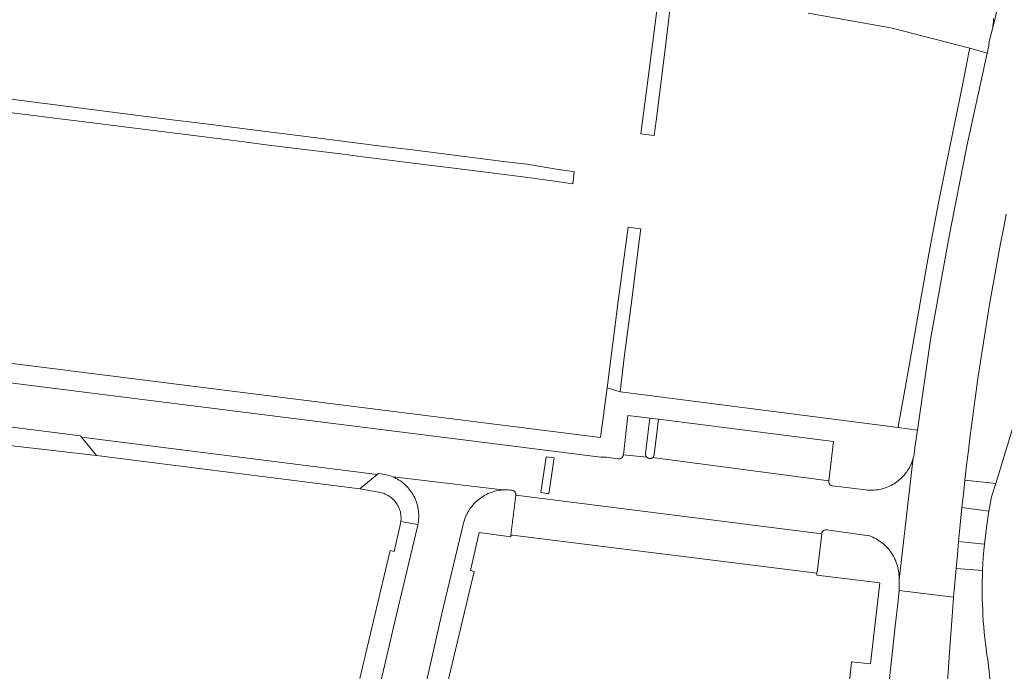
# Model space of a CAD drawing. Extents: x 146402 to 164798, y 455483 to 464134.
# Tile 414 of 575: x 157814 to 157926, y 461683 to 461758. Entities that reach past the tile are written whole.
import ezdxf

# ---------------------------------------------------------------- set-up
doc = ezdxf.new("R2010")
doc.units = 0
doc.header["$LTSCALE"] = 0.2
for name, color, linetype, lineweight in [('B-XX-VH-VERHARDING_ASFALT-GV', 252, 'CONTINUOUS', 18), ('B-XX-VH-VERHARDING_BETONSTRAATSTEEN-GV', 252, 'CONTINUOUS', 18), ('B-XX-VH-VERHARDING_TEGEL-GV', 252, 'CONTINUOUS', 18)]:
    doc.layers.add(name, color=color, linetype=linetype, lineweight=lineweight)

msp = doc.modelspace()

# ---------------------------------------------------------------- linework, layer by layer
at = {"layer": 'B-XX-VH-VERHARDING_ASFALT-GV'}
for points in [[(157928.638, 461770.954), (157925.093, 461756.462), (157924.728, 461755.017), (157924.677, 461754.521), (157924.497, 461753.693), (157922.174, 461743.003), (157920.143, 461732.695), (157918.002, 461720.879), (157916.515, 461710.482), (157916.234, 461708.514), (157916.172, 461707.992), (157916.161, 461707.903), (157916.129, 461707.706), (157916.09, 461707.51), (157916.043, 461707.316), (157914.407, 461693.336), (157914.438, 461692.129), (157920.657, 461691.353), (157920.691, 461691.731), (157920.953, 461694.646), (157921.086, 461696.18), (157921.225, 461697.713), (157921.413, 461699.674), (157921.611, 461701.634), (157921.777, 461703.198), (157921.949, 461704.761), (157922.145, 461706.463), (157922.348, 461708.164), (157922.56, 461709.864), (157922.779, 461711.563), (157923.007, 461713.261), (157923.242, 461714.958), (157923.485, 461716.653), (157923.736, 461718.348), (157923.995, 461720.041), (157924.262, 461721.733), (157924.537, 461723.424), (157924.82, 461725.114), (157925.111, 461726.802), (157925.409, 461728.489), (157925.716, 461730.174), (157926.03, 461731.859), (157926.352, 461733.541), (157926.682, 461735.222)], [(157927.379, 461710.52), (157925.484, 461704.369), (157925.01, 461702.829), (157924.85, 461702.022), (157924.703, 461701.213), (157924.412, 461699.33), (157924.189, 461697.438), (157924.061, 461695.931), (157923.977, 461694.421), (157923.954, 461693.774), (157923.94, 461693.127), (157923.933, 461692.48), (157923.934, 461691.832), (157923.944, 461691.185), (157923.961, 461690.538), (157923.986, 461689.891), (157924.02, 461689.245), (157924.061, 461688.599), (157924.111, 461687.953), (157924.168, 461687.308), (157924.233, 461686.665), (157924.306, 461686.021), (157924.387, 461685.378), (157924.476, 461684.738), (157924.558, 461684.196), (157927.096, 461660.993)]]:
    msp.add_lwpolyline(points, dxfattribs=at)
msp.add_lwpolyline([(157920.657, 461691.353), (157914.438, 461692.129), (157914.297, 461690.937), (157913.986, 461688.016), (157913.138, 461680.221), (157912.503, 461674.141), (157911.831, 461668.304), (157911.723, 461667.084), (157919.025, 461666.242), (157919.108, 461667.45), (157919.505, 461674.675), (157920.059, 461683.314), (157920.222, 461685.59), (157920.552, 461690.185), (157920.56, 461690.271)], close=True, dxfattribs=at)
at = {"layer": 'B-XX-VH-VERHARDING_BETONSTRAATSTEEN-GV'}
for points in [[(157925.221, 461757.65), (157925.219, 461757.451), (157925.21, 461757.251), (157925.193, 461757.052), (157925.167, 461756.854), (157925.134, 461756.657), (157925.093, 461756.462), (157928.638, 461770.954)], [(157810.446, 461711.116), (157820.689, 461709.819), (157820.802, 461709.681), (157854.65, 461705.411), (157854.79, 461705.528), (157855.096, 461705.485), (157855.129, 461705.481), (157855.324, 461705.455), (157855.518, 461705.42), (157855.711, 461705.378), (157855.901, 461705.328), (157856.089, 461705.27), (157856.275, 461705.204), (157856.458, 461705.131), (157856.486, 461705.12), (157869.029, 461703.63), (157869.104, 461703.635), (157869.304, 461703.643), (157869.504, 461703.643), (157869.704, 461703.635), (157869.903, 461703.62), (157870.102, 461703.596), (157870.133, 461703.591), (157870.194, 461703.575), (157870.253, 461703.551), (157870.308, 461703.52), (157870.359, 461703.482), (157870.405, 461703.438), (157870.445, 461703.389), (157870.479, 461703.335), (157870.505, 461703.277), (157870.524, 461703.216), (157870.535, 461703.154), (157870.539, 461703.09), (157870.534, 461703.027), (157905.566, 461698.619), (157905.573, 461698.667), (157905.589, 461698.727), (157905.612, 461698.786), (157905.643, 461698.84), (157905.68, 461698.891), (157905.723, 461698.936), (157905.772, 461698.975), (157905.826, 461699.008), (157905.883, 461699.034), (157905.943, 461699.052), (157906.005, 461699.063), (157906.067, 461699.065), (157906.13, 461699.06), (157910.995, 461698.38), (157911.051, 461698.36), (157911.24, 461698.287), (157911.425, 461698.207), (157911.607, 461698.12), (157911.786, 461698.025), (157911.96, 461697.924), (157912.131, 461697.815), (157912.297, 461697.7), (157912.458, 461697.578), (157912.615, 461697.451), (157912.766, 461697.317), (157912.912, 461697.177), (157913.052, 461697.031), (157913.187, 461696.881), (157913.315, 461696.724), (157913.437, 461696.563), (157913.552, 461696.398), (157913.661, 461696.227), (157913.763, 461696.053), (157913.859, 461695.875), (157913.946, 461695.693), (157914.027, 461695.507), (157914.1, 461695.319), (157914.166, 461695.128), (157914.224, 461694.935), (157914.275, 461694.739), (157914.317, 461694.541), (157914.352, 461694.342), (157914.379, 461694.142), (157914.398, 461693.941), (157914.409, 461693.739), (157914.412, 461693.537), (157914.407, 461693.336), (157916.043, 461707.316), (157915.989, 461707.124), (157915.926, 461706.935), (157915.857, 461706.748), (157915.779, 461706.564), (157915.695, 461706.383), (157915.603, 461706.206), (157915.504, 461706.032), (157915.398, 461705.863), (157915.286, 461705.698), (157915.167, 461705.538), (157915.042, 461705.382), (157914.911, 461705.232), (157914.773, 461705.087), (157914.63, 461704.948), (157914.482, 461704.815), (157914.328, 461704.687), (157914.17, 461704.566), (157914.006, 461704.451), (157913.839, 461704.343), (157913.667, 461704.242), (157913.491, 461704.148), (157913.311, 461704.061), (157913.128, 461703.981), (157912.942, 461703.909), (157912.754, 461703.844), (157912.563, 461703.786), (157912.369, 461703.737), (157912.174, 461703.695), (157911.977, 461703.661), (157911.78, 461703.635), (157911.581, 461703.617), (157911.381, 461703.607), (157911.182, 461703.604), (157910.983, 461703.61), (157910.783, 461703.624), (157910.585, 461703.646), (157906.807, 461704.106), (157906.755, 461704.114), (157906.694, 461704.131), (157906.636, 461704.155), (157906.581, 461704.186), (157906.53, 461704.224), (157906.485, 461704.268), (157906.446, 461704.318), (157906.413, 461704.372), (157906.387, 461704.43), (157906.369, 461704.49), (157906.358, 461704.553), (157906.356, 461704.616), (157906.361, 461704.679), (157886.189, 461707.341), (157886.182, 461707.336), (157886.175, 461707.331), (157886.168, 461707.326), (157886.161, 461707.321), (157886.153, 461707.316), (157886.146, 461707.312), (157886.138, 461707.307), (157886.131, 461707.303), (157886.123, 461707.299), (157886.115, 461707.295), (157886.108, 461707.291), (157886.1, 461707.287), (157886.092, 461707.284), (157886.084, 461707.28), (157886.076, 461707.277), (157886.068, 461707.273), (157886.06, 461707.27), (157886.052, 461707.267), (157886.043, 461707.265), (157886.035, 461707.262), (157886.027, 461707.26), (157886.018, 461707.257), (157886.01, 461707.255), (157886.002, 461707.253), (157885.993, 461707.251), (157885.985, 461707.249), (157885.976, 461707.248), (157885.967, 461707.246), (157885.959, 461707.245), (157885.95, 461707.244), (157885.942, 461707.243), (157885.933, 461707.242), (157885.924, 461707.241), (157885.916, 461707.241), (157885.907, 461707.24), (157885.898, 461707.24), (157885.889, 461707.24), (157885.881, 461707.24), (157885.872, 461707.24), (157885.863, 461707.24), (157885.855, 461707.241), (157885.846, 461707.242), (157885.842, 461707.242), (157885.837, 461707.242), (157885.829, 461707.243), (157885.82, 461707.245), (157885.812, 461707.246), (157885.803, 461707.247), (157885.794, 461707.249), (157885.786, 461707.251), (157885.777, 461707.252), (157885.769, 461707.254), (157885.761, 461707.257), (157885.752, 461707.259), (157885.744, 461707.261), (157885.736, 461707.264), (157885.727, 461707.267), (157885.719, 461707.27), (157885.711, 461707.273), (157885.703, 461707.276), (157885.695, 461707.279), (157885.687, 461707.282), (157885.679, 461707.286), (157885.671, 461707.29), (157885.663, 461707.294), (157885.655, 461707.298), (157885.648, 461707.302), (157885.64, 461707.306), (157885.633, 461707.31), (157885.625, 461707.315), (157885.618, 461707.32), (157885.611, 461707.324), (157885.604, 461707.329), (157885.597, 461707.334), (157885.589, 461707.34), (157885.583, 461707.345), (157885.576, 461707.35), (157885.569, 461707.356), (157885.563, 461707.361), (157885.556, 461707.367), (157885.549, 461707.373), (157885.543, 461707.379), (157885.537, 461707.385), (157885.531, 461707.391), (157885.525, 461707.398), (157885.519, 461707.404), (157882.851, 461707.649), (157882.846, 461707.62), (157882.828, 461707.556), (157882.803, 461707.494), (157882.77, 461707.436), (157882.731, 461707.382), (157882.685, 461707.333), (157882.634, 461707.29), (157882.579, 461707.253), (157882.519, 461707.224), (157882.456, 461707.201), (157882.391, 461707.187), (157882.325, 461707.18), (157882.258, 461707.181), (157880.892, 461707.381), (157880.268, 461707.389), (157794.105, 461718.253)], [(157859.912, 461679.977), (157862.081, 461689.489), (157864.549, 461699.819), (157864.59, 461699.976), (157864.647, 461700.167), (157864.712, 461700.357), (157864.784, 461700.543), (157864.863, 461700.727), (157864.95, 461700.907), (157865.045, 461701.083), (157865.146, 461701.256), (157865.253, 461701.424), (157865.368, 461701.588), (157865.489, 461701.747), (157865.616, 461701.902), (157865.75, 461702.051), (157865.889, 461702.194), (157866.034, 461702.332), (157866.184, 461702.464), (157866.339, 461702.59), (157866.5, 461702.71), (157866.665, 461702.823), (157866.834, 461702.93), (157867.007, 461703.029), (157867.185, 461703.122), (157867.365, 461703.207), (157867.55, 461703.285), (157867.737, 461703.356), (157867.927, 461703.419), (157868.119, 461703.475), (157868.313, 461703.522), (157868.509, 461703.562), (157868.706, 461703.594), (157868.905, 461703.619), (157869.029, 461703.63), (157856.486, 461705.12), (157856.638, 461705.051), (157856.815, 461704.963), (157856.988, 461704.869), (157857.157, 461704.767), (157857.321, 461704.659), (157857.481, 461704.544), (157857.636, 461704.422), (157857.786, 461704.295), (157857.931, 461704.161), (157858.071, 461704.022), (157858.204, 461703.877), (157858.332, 461703.727), (157858.453, 461703.572), (157858.568, 461703.412), (157858.677, 461703.247), (157858.778, 461703.078), (157858.873, 461702.905), (157858.96, 461702.729), (157859.041, 461702.549), (157859.114, 461702.366), (157859.179, 461702.18), (157859.237, 461701.992), (157859.288, 461701.801), (157859.33, 461701.609), (157859.365, 461701.415), (157859.391, 461701.22), (157859.41, 461701.023), (157859.421, 461700.827), (157859.424, 461700.63), (157859.418, 461700.433), (157859.405, 461700.236), (157859.384, 461700.04), (157859.355, 461699.845), (157859.323, 461699.676), (157859.318, 461699.652), (157859.273, 461699.46), (157856.709, 461688.726), (157854.965, 461681.19)]]:
    msp.add_lwpolyline(points, dxfattribs=at)
for points in [[(157885.863, 461711.86), (157883.366, 461712.168), (157882.851, 461707.649), (157885.519, 461707.404), (157885.513, 461707.411), (157885.508, 461707.417), (157885.502, 461707.424), (157885.497, 461707.431), (157885.491, 461707.438), (157885.486, 461707.444), (157885.481, 461707.452), (157885.476, 461707.459), (157885.471, 461707.466), (157885.467, 461707.473), (157885.462, 461707.481), (157885.458, 461707.488), (157885.453, 461707.496), (157885.449, 461707.503), (157885.445, 461707.511), (157885.441, 461707.519), (157885.438, 461707.527), (157885.434, 461707.535), (157885.43, 461707.543), (157885.427, 461707.551), (157885.424, 461707.559), (157885.421, 461707.567), (157885.418, 461707.575), (157885.415, 461707.583), (157885.413, 461707.592), (157885.41, 461707.6), (157885.408, 461707.608), (157885.405, 461707.617), (157885.403, 461707.625), (157885.402, 461707.634), (157885.4, 461707.642), (157885.398, 461707.651), (157885.397, 461707.659), (157885.396, 461707.668), (157885.394, 461707.677), (157885.393, 461707.685), (157885.392, 461707.694), (157885.392, 461707.703), (157885.391, 461707.711), (157885.391, 461707.72), (157885.391, 461707.729), (157885.391, 461707.738), (157885.391, 461707.746), (157885.391, 461707.755), (157885.391, 461707.764), (157885.392, 461707.772), (157885.392, 461707.781), (157885.393, 461707.79), (157885.394, 461707.798), (157885.395, 461707.807), (157885.397, 461707.815), (157885.398, 461707.824)], [(157886.857, 461711.738), (157885.863, 461711.86), (157885.398, 461707.824), (157885.397, 461707.815), (157885.395, 461707.807), (157885.394, 461707.798), (157885.393, 461707.79), (157885.392, 461707.781), (157885.392, 461707.772), (157885.391, 461707.764), (157885.391, 461707.755), (157885.391, 461707.746), (157885.391, 461707.738), (157885.391, 461707.729), (157885.391, 461707.72), (157885.391, 461707.711), (157885.392, 461707.703), (157885.392, 461707.694), (157885.393, 461707.685), (157885.394, 461707.677), (157885.396, 461707.668), (157885.397, 461707.659), (157885.398, 461707.651), (157885.4, 461707.642), (157885.402, 461707.634), (157885.403, 461707.625), (157885.405, 461707.617), (157885.408, 461707.608), (157885.41, 461707.6), (157885.413, 461707.592), (157885.415, 461707.583), (157885.418, 461707.575), (157885.421, 461707.567), (157885.424, 461707.559), (157885.427, 461707.551), (157885.43, 461707.543), (157885.434, 461707.535), (157885.438, 461707.527), (157885.441, 461707.519), (157885.445, 461707.511), (157885.449, 461707.503), (157885.453, 461707.496), (157885.458, 461707.488), (157885.462, 461707.481), (157885.467, 461707.473), (157885.471, 461707.466), (157885.476, 461707.459), (157885.481, 461707.452), (157885.486, 461707.444), (157885.491, 461707.438), (157885.497, 461707.431), (157885.502, 461707.424), (157885.508, 461707.417), (157885.513, 461707.411), (157885.519, 461707.404), (157885.525, 461707.398), (157885.531, 461707.391), (157885.537, 461707.385), (157885.543, 461707.379), (157885.549, 461707.373), (157885.556, 461707.367), (157885.563, 461707.361), (157885.569, 461707.356), (157885.576, 461707.35), (157885.583, 461707.345), (157885.589, 461707.34), (157885.597, 461707.334), (157885.604, 461707.329), (157885.611, 461707.324), (157885.618, 461707.32), (157885.625, 461707.315), (157885.633, 461707.31), (157885.64, 461707.306), (157885.648, 461707.302), (157885.655, 461707.298), (157885.663, 461707.294), (157885.671, 461707.29), (157885.679, 461707.286), (157885.687, 461707.282), (157885.695, 461707.279), (157885.703, 461707.276), (157885.711, 461707.273), (157885.719, 461707.27), (157885.727, 461707.267), (157885.736, 461707.264), (157885.744, 461707.261), (157885.752, 461707.259), (157885.761, 461707.257), (157885.769, 461707.254), (157885.777, 461707.252), (157885.786, 461707.251), (157885.794, 461707.249), (157885.803, 461707.247), (157885.812, 461707.246), (157885.82, 461707.245), (157885.829, 461707.243), (157885.837, 461707.242), (157885.842, 461707.242), (157885.846, 461707.242), (157885.855, 461707.241), (157885.863, 461707.24), (157885.872, 461707.24), (157885.881, 461707.24), (157885.889, 461707.24), (157885.898, 461707.24), (157885.907, 461707.24), (157885.916, 461707.241), (157885.924, 461707.241), (157885.933, 461707.242), (157885.942, 461707.243), (157885.95, 461707.244), (157885.959, 461707.245), (157885.967, 461707.246), (157885.976, 461707.248), (157885.985, 461707.249), (157885.993, 461707.251), (157886.002, 461707.253), (157886.01, 461707.255), (157886.018, 461707.257), (157886.027, 461707.26), (157886.035, 461707.262), (157886.043, 461707.265), (157886.052, 461707.267), (157886.06, 461707.27), (157886.068, 461707.273), (157886.076, 461707.277), (157886.084, 461707.28), (157886.092, 461707.284), (157886.1, 461707.287), (157886.108, 461707.291), (157886.115, 461707.295), (157886.123, 461707.299), (157886.131, 461707.303), (157886.138, 461707.307), (157886.146, 461707.312), (157886.153, 461707.316), (157886.161, 461707.321), (157886.168, 461707.326), (157886.175, 461707.331), (157886.182, 461707.336), (157886.189, 461707.341), (157886.196, 461707.346), (157886.203, 461707.352), (157886.209, 461707.357), (157886.216, 461707.363), (157886.222, 461707.368), (157886.228, 461707.374), (157886.234, 461707.38), (157886.24, 461707.386), (157886.247, 461707.392), (157886.252, 461707.398), (157886.258, 461707.404), (157886.264, 461707.411), (157886.269, 461707.417), (157886.275, 461707.424), (157886.28, 461707.43), (157886.285, 461707.437), (157886.291, 461707.444), (157886.295, 461707.451), (157886.3, 461707.458), (157886.305, 461707.465), (157886.31, 461707.472), (157886.314, 461707.479), (157886.319, 461707.487), (157886.323, 461707.494), (157886.327, 461707.501), (157886.331, 461707.509), (157886.335, 461707.517), (157886.338, 461707.524), (157886.342, 461707.532), (157886.345, 461707.54), (157886.349, 461707.548), (157886.352, 461707.556), (157886.355, 461707.563), (157886.358, 461707.572), (157886.361, 461707.58), (157886.363, 461707.588), (157886.366, 461707.596), (157886.368, 461707.604), (157886.37, 461707.612), (157886.372, 461707.621), (157886.374, 461707.629), (157886.376, 461707.637), (157886.378, 461707.646), (157886.379, 461707.654)], [(157906.906, 461709.201), (157886.857, 461711.738), (157886.379, 461707.654), (157886.378, 461707.646), (157886.376, 461707.637), (157886.374, 461707.629), (157886.372, 461707.621), (157886.37, 461707.612), (157886.368, 461707.604), (157886.366, 461707.596), (157886.363, 461707.588), (157886.361, 461707.58), (157886.358, 461707.572), (157886.355, 461707.563), (157886.352, 461707.556), (157886.349, 461707.548), (157886.345, 461707.54), (157886.342, 461707.532), (157886.338, 461707.524), (157886.335, 461707.517), (157886.331, 461707.509), (157886.327, 461707.501), (157886.323, 461707.494), (157886.319, 461707.487), (157886.314, 461707.479), (157886.31, 461707.472), (157886.305, 461707.465), (157886.3, 461707.458), (157886.295, 461707.451), (157886.291, 461707.444), (157886.285, 461707.437), (157886.28, 461707.43), (157886.275, 461707.424), (157886.269, 461707.417), (157886.264, 461707.411), (157886.258, 461707.404), (157886.252, 461707.398), (157886.247, 461707.392), (157886.24, 461707.386), (157886.234, 461707.38), (157886.228, 461707.374), (157886.222, 461707.368), (157886.216, 461707.363), (157886.209, 461707.357), (157886.203, 461707.352), (157886.196, 461707.346), (157886.189, 461707.341), (157906.361, 461704.679)], [(157854.65, 461705.411), (157820.802, 461709.681), (157822.513, 461707.596), (157852.687, 461703.765)], [(157873.411, 461703.337), (157874.007, 461707.435), (157874.91, 461707.303), (157874.313, 461703.206)], [(157874.91, 461707.303), (157874.007, 461707.435), (157873.411, 461703.337), (157874.313, 461703.206)], [(157855.096, 461705.485), (157854.79, 461705.528), (157854.65, 461705.411), (157852.687, 461703.765), (157854.855, 461703.362), (157855.007, 461703.335), (157855.158, 461703.301), (157855.306, 461703.259), (157855.452, 461703.209), (157855.596, 461703.152), (157855.736, 461703.087), (157855.873, 461703.016), (157856.006, 461702.937), (157856.134, 461702.851), (157856.258, 461702.759), (157856.377, 461702.661), (157856.491, 461702.557), (157856.599, 461702.446), (157856.701, 461702.331), (157856.798, 461702.21), (157856.888, 461702.085), (157856.971, 461701.955), (157857.047, 461701.82), (157857.117, 461701.682), (157857.179, 461701.541), (157857.233, 461701.397), (157857.28, 461701.25), (157857.32, 461701.1), (157857.352, 461700.949), (157857.375, 461700.797), (157857.391, 461700.643), (157857.399, 461700.489), (157857.399, 461700.334), (157857.391, 461700.18), (157857.375, 461700.027), (157857.372, 461700.002), (157859.323, 461699.676), (157859.355, 461699.845), (157859.384, 461700.04), (157859.405, 461700.236), (157859.418, 461700.433), (157859.424, 461700.63), (157859.421, 461700.827), (157859.41, 461701.023), (157859.391, 461701.22), (157859.365, 461701.415), (157859.33, 461701.609), (157859.288, 461701.801), (157859.237, 461701.992), (157859.179, 461702.18), (157859.114, 461702.366), (157859.041, 461702.549), (157858.96, 461702.729), (157858.873, 461702.905), (157858.778, 461703.078), (157858.677, 461703.247), (157858.568, 461703.412), (157858.453, 461703.572), (157858.332, 461703.727), (157858.204, 461703.877), (157858.071, 461704.022), (157857.931, 461704.161), (157857.786, 461704.295), (157857.636, 461704.422), (157857.481, 461704.544), (157857.321, 461704.659), (157857.157, 461704.767), (157856.988, 461704.869), (157856.815, 461704.963), (157856.638, 461705.051), (157856.486, 461705.12), (157856.458, 461705.131), (157856.275, 461705.204), (157856.089, 461705.27), (157855.901, 461705.328), (157855.711, 461705.378), (157855.518, 461705.42), (157855.324, 461705.455), (157855.129, 461705.481)], [(157905.566, 461698.619), (157870.534, 461703.027), (157869.974, 461698.469), (157870.17, 461698.444), (157905.007, 461694.085), (157905.057, 461694.495)], [(157924.703, 461701.213), (157921.611, 461701.634), (157921.413, 461699.674), (157921.225, 461697.713), (157924.189, 461697.438), (157924.412, 461699.33)]]:
    msp.add_lwpolyline(points, close=True, dxfattribs=at)
at = {"layer": 'B-XX-VH-VERHARDING_TEGEL-GV'}
for points in [[(157888.719, 461762.541), (157887.201, 461762.79), (157886.972, 461760.953), (157885.803, 461751.743), (157884.859, 461744.433), (157886.365, 461744.227), (157886.605, 461745.933), (157887.6, 461753.833), (157888.143, 461758.281)], [(157924.497, 461753.693), (157922.52, 461754.265), (157922.387, 461753.748), (157921.82, 461750.793), (157921.055, 461747.04), (157919.889, 461741.265), (157918.919, 461736.545), (157917.803, 461730.683), (157916.967, 461725.936), (157915.943, 461720.038), (157915.111, 461715.283), (157914.388, 461711.313), (157914.32, 461710.782), (157916.515, 461710.482), (157918.002, 461720.879), (157920.143, 461732.695), (157922.174, 461743.003)], [(157884.85, 461733.569), (157883.382, 461733.74), (157882.271, 461725.253), (157880.982, 461715.322), (157882.482, 461714.884), (157882.946, 461718.81), (157883.696, 461724.521), (157884.689, 461732.425)], [(157820.689, 461709.819), (157810.446, 461711.116), (157810.018, 461708.991), (157810.084, 461708.993), (157810.203, 461708.994), (157822.513, 461707.596), (157820.802, 461709.681)], [(157925.484, 461704.369), (157921.949, 461704.761), (157921.777, 461703.198), (157921.611, 461701.634), (157924.703, 461701.213), (157924.85, 461702.022), (157925.01, 461702.829)], [(157924.189, 461697.438), (157921.225, 461697.713), (157921.086, 461696.18), (157920.953, 461694.646), (157923.977, 461694.421), (157924.061, 461695.931)]]:
    msp.add_lwpolyline(points, close=True, dxfattribs=at)
for points in [[(157904.017, 461758.244), (157913.489, 461756.59), (157922.52, 461754.265), (157924.497, 461753.693), (157924.677, 461754.521), (157924.728, 461755.017), (157925.093, 461756.462), (157925.134, 461756.657), (157925.167, 461756.854), (157925.193, 461757.052), (157925.21, 461757.251), (157925.219, 461757.451), (157925.221, 461757.65)], [(157810.111, 461747.191), (157818.012, 461746.206), (157820.845, 461745.853), (157828.743, 461744.864), (157831.531, 461744.5), (157839.433, 461743.516), (157842.241, 461743.147), (157850.152, 461742.199), (157853.012, 461741.802), (157860.913, 461740.8), (157863.73, 461740.447), (157871.633, 461739.463), (157875.231, 461738.961), (157877.063, 461738.705), (157877.228, 461740.068), (157875.407, 461740.362), (157871.804, 461740.943), (157868.826, 461741.319), (157865.847, 461741.694), (157861.691, 461742.219), (157858.716, 461742.588), (157855.737, 461742.958), (157851.566, 461743.487), (157848.59, 461743.87), (157845.615, 461744.254), (157841.304, 461744.762), (157838.328, 461745.151), (157835.352, 461745.54), (157831.201, 461746.04), (157828.223, 461746.416), (157825.245, 461746.792), (157821.067, 461747.336), (157818.088, 461747.715), (157815.111, 461748.093), (157810.95, 461748.62)], [(157794.105, 461718.253), (157880.268, 461707.389), (157880.892, 461707.381), (157882.258, 461707.181), (157882.325, 461707.18), (157882.391, 461707.187), (157882.456, 461707.201), (157882.519, 461707.224), (157882.579, 461707.253), (157882.634, 461707.29), (157882.685, 461707.333), (157882.731, 461707.382), (157882.77, 461707.436), (157882.803, 461707.494), (157882.828, 461707.556), (157882.846, 461707.62), (157882.851, 461707.649), (157883.366, 461712.168), (157885.863, 461711.86), (157886.857, 461711.738), (157906.906, 461709.201), (157906.361, 461704.679), (157906.356, 461704.616), (157906.358, 461704.553), (157906.369, 461704.49), (157906.387, 461704.43), (157906.413, 461704.372), (157906.446, 461704.318), (157906.485, 461704.268), (157906.53, 461704.224), (157906.581, 461704.186), (157906.636, 461704.155), (157906.694, 461704.131), (157906.755, 461704.114), (157906.807, 461704.106), (157910.585, 461703.646), (157910.783, 461703.624), (157910.983, 461703.61), (157911.182, 461703.604), (157911.381, 461703.607), (157911.581, 461703.617), (157911.78, 461703.635), (157911.977, 461703.661), (157912.174, 461703.695), (157912.369, 461703.737), (157912.563, 461703.786), (157912.754, 461703.844), (157912.942, 461703.909), (157913.128, 461703.981), (157913.311, 461704.061), (157913.491, 461704.148), (157913.667, 461704.242), (157913.839, 461704.343), (157914.006, 461704.451), (157914.17, 461704.566), (157914.328, 461704.687), (157914.482, 461704.815), (157914.63, 461704.948), (157914.773, 461705.087), (157914.911, 461705.232), (157915.042, 461705.382), (157915.167, 461705.538), (157915.286, 461705.698), (157915.398, 461705.863), (157915.504, 461706.032), (157915.603, 461706.206), (157915.695, 461706.383), (157915.779, 461706.564), (157915.857, 461706.748), (157915.926, 461706.935), (157915.989, 461707.124), (157916.043, 461707.316), (157916.09, 461707.51), (157916.129, 461707.706), (157916.161, 461707.903), (157916.172, 461707.992), (157916.234, 461708.514), (157916.515, 461710.482), (157914.32, 461710.782), (157885.493, 461714.504), (157882.5, 461714.882), (157882.482, 461714.884), (157880.982, 461715.322), (157880.231, 461709.633), (157793.451, 461720.548)], [(157862.28, 461679.699), (157865.765, 461694.295), (157865.333, 461694.404), (157866.358, 461698.774), (157869.949, 461698.268), (157869.974, 461698.469), (157870.534, 461703.027), (157870.539, 461703.09), (157870.535, 461703.154), (157870.524, 461703.216), (157870.505, 461703.277), (157870.479, 461703.335), (157870.445, 461703.389), (157870.405, 461703.438), (157870.359, 461703.482), (157870.308, 461703.52), (157870.253, 461703.551), (157870.194, 461703.575), (157870.133, 461703.591), (157870.102, 461703.596), (157869.903, 461703.62), (157869.704, 461703.635), (157869.504, 461703.643), (157869.304, 461703.643), (157869.104, 461703.635), (157869.029, 461703.63), (157868.905, 461703.619), (157868.706, 461703.594), (157868.509, 461703.562), (157868.313, 461703.522), (157868.119, 461703.475), (157867.927, 461703.419), (157867.737, 461703.356), (157867.55, 461703.285), (157867.365, 461703.207), (157867.185, 461703.122), (157867.007, 461703.029), (157866.834, 461702.93), (157866.665, 461702.823), (157866.5, 461702.71), (157866.339, 461702.59), (157866.184, 461702.464), (157866.034, 461702.332), (157865.889, 461702.194), (157865.75, 461702.051), (157865.616, 461701.902), (157865.489, 461701.747), (157865.368, 461701.588), (157865.253, 461701.424), (157865.146, 461701.256), (157865.045, 461701.083), (157864.95, 461700.907), (157864.863, 461700.727), (157864.784, 461700.543), (157864.712, 461700.357), (157864.647, 461700.167), (157864.59, 461699.976), (157864.549, 461699.819), (157862.081, 461689.489), (157859.912, 461679.977)], [(157854.965, 461681.19), (157856.709, 461688.726), (157859.273, 461699.46), (157859.318, 461699.652), (157859.323, 461699.676), (157857.372, 461700.002), (157857.351, 461699.874), (157857.336, 461699.798), (157856.62, 461696.584), (157856.16, 461696.695), (157856.103, 461696.556), (157852.669, 461682.016)], [(157913.138, 461680.221), (157913.986, 461688.016), (157914.297, 461690.937), (157914.438, 461692.129), (157914.407, 461693.336), (157914.412, 461693.537), (157914.409, 461693.739), (157914.398, 461693.941), (157914.379, 461694.142), (157914.352, 461694.342), (157914.317, 461694.541), (157914.275, 461694.739), (157914.224, 461694.935), (157914.166, 461695.128), (157914.1, 461695.319), (157914.027, 461695.507), (157913.946, 461695.693), (157913.859, 461695.875), (157913.763, 461696.053), (157913.661, 461696.227), (157913.552, 461696.398), (157913.437, 461696.563), (157913.315, 461696.724), (157913.187, 461696.881), (157913.052, 461697.031), (157912.912, 461697.177), (157912.766, 461697.317), (157912.615, 461697.451), (157912.458, 461697.578), (157912.297, 461697.7), (157912.131, 461697.815), (157911.96, 461697.924), (157911.786, 461698.025), (157911.607, 461698.12), (157911.425, 461698.207), (157911.24, 461698.287), (157911.051, 461698.36), (157910.995, 461698.38), (157906.13, 461699.06), (157906.067, 461699.065), (157906.005, 461699.063), (157905.943, 461699.052), (157905.883, 461699.034), (157905.826, 461699.008), (157905.772, 461698.975), (157905.723, 461698.936), (157905.68, 461698.891), (157905.643, 461698.84), (157905.612, 461698.786), (157905.589, 461698.727), (157905.573, 461698.667), (157905.566, 461698.619), (157905.057, 461694.495), (157905.007, 461694.085), (157904.982, 461693.884), (157912.219, 461692.981), (157911.14, 461683.7), (157908.957, 461683.921), (157908.873, 461683.143), (157908.048, 461675.473)]]:
    msp.add_lwpolyline(points, dxfattribs=at)

doc.saveas('drawing.dxf')
